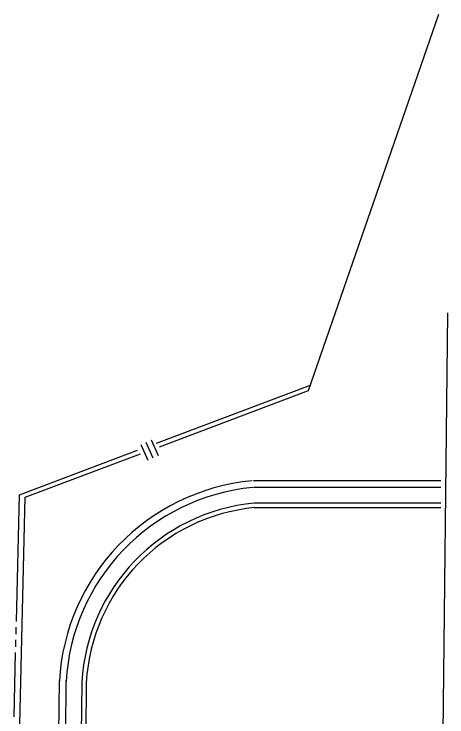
# Model space of a CAD drawing. Extents: x 192699 to 285914, y 194342 to 233219.
# Drawn here: x 195164 to 195549, y 197070 to 197695 of the extents above; entities that cross this region are included whole.
import ezdxf

# ---------------------------------------------------------------- set-up
doc = ezdxf.new("R2010")
doc.units = 0
for name, color, linetype in [('R-W - CofA', 7, 'Continuous'), ('ROAD', 7, 'Continuous'), ('SHOULDER', 7, 'Continuous')]:
    doc.layers.add(name, color=color, linetype=linetype)

msp = doc.modelspace()

# ---------------------------------------------------------------- linework, layer by layer
at = {"layer": 'R-W - CofA'}
for p, q in [((195425.79, 197360.43), (195541.72, 197695.43)), ((195290.68, 197313.76), (195426.55, 197365.06)), ((195293.23, 197310.55), (195425.79, 197360.43)), ((195285.99, 197316.7), (195292.16, 197302.81)), ((195276.74, 197312.59), (195282.9, 197298.7)), ((195281.36, 197314.64), (195287.53, 197300.76)), ((195168.95, 197267.8), (195273.91, 197307.43)), ((195173.86, 197265.64), (195276.62, 197304.3)), ((195166.2, 197155.12), (195168.95, 197267.8)), ((195169.34, 197063.71), (195173.86, 197265.64)), ((195165.92, 197143.83), (195166.08, 197150.07)), ((195165.65, 197132.55), (195165.8, 197138.73)), ((195164.12, 197070.15), (195165.52, 197127.39))]:
    msp.add_line(p, q, dxfattribs=at)
at = {"layer": 'ROAD'}
for p, q in [((195523.24, 195126.89), (195549.77, 197429.65)), ((195543.41, 197274.31), (195376.86, 197274.31)), ((195543.41, 197260.31), (195377.52, 197260.31)), ((195210.25, 197102.43), (195206.14, 196727.65)), ((195224.34, 197100.86), (195220.14, 196727.65))]:
    msp.add_line(p, q, dxfattribs=at)
for radius in [183.67, 169.67]:
    msp.add_arc((195393.74, 197091.42), radius, 95.47752, 176.81126, dxfattribs=at)
at = {"layer": 'SHOULDER'}
for p, q in [((195543.41, 197280.31), (195376.86, 197280.31)), ((195543.41, 197256.31), (195377.52, 197256.31)), ((195204.25, 197102.49), (195200.14, 196727.72)), ((195228.34, 197100.82), (195224.14, 196727.61))]:
    msp.add_line(p, q, dxfattribs=at)
for radius in [189.67, 165.67]:
    msp.add_arc((195393.74, 197091.42), radius, 95.47752, 176.81126, dxfattribs=at)

doc.saveas('drawing.dxf')
